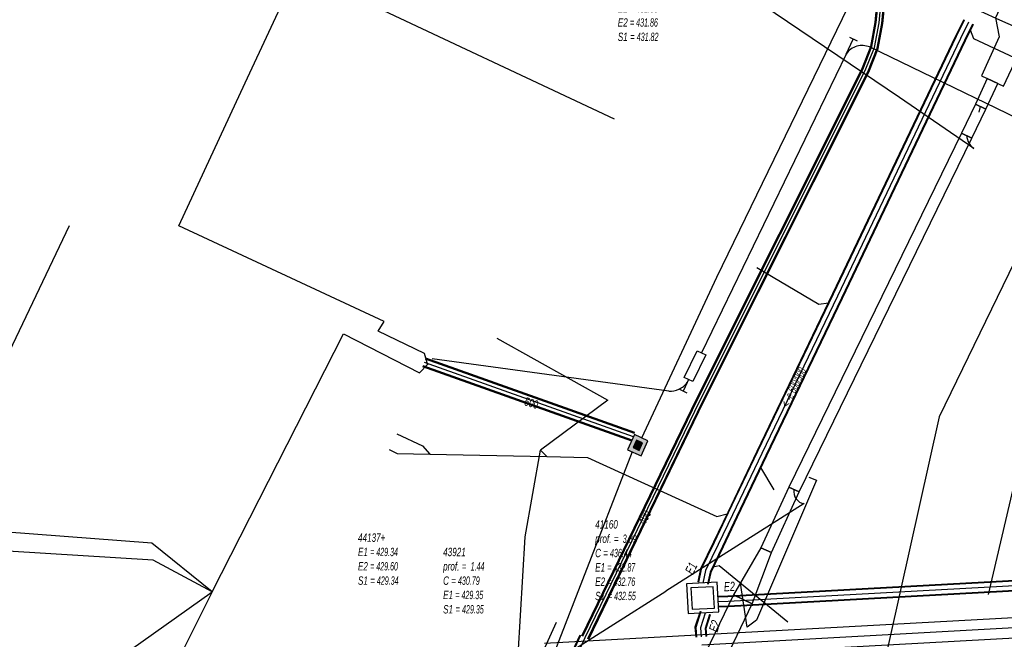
# Model space of a CAD drawing. Header units: metres. Extents: x 2695563 to 2696938, y 1260544 to 1262032.
# Tile 298 of 340: x 2696651 to 2696710, y 1261717 to 1261754. Entities that reach past the tile are written whole.
import ezdxf

# ---------------------------------------------------------------- set-up
doc = ezdxf.new("R2010")
doc.units = ezdxf.units.M
doc.header["$LTSCALE"] = 100
doc.linetypes.add('AUSGEZOGEN', pattern=[0])
doc.linetypes.add('STRICHLINIE2_S3', pattern=[0.25, 0.15, -0.1])
for name, color, linetype in [('EU_Cadastre des conduites', 24, 'AUSGEZOGEN'), ('EU_Cadastre des conduites – Texte', 7, 'AUSGEZOGEN'), ('EU_Cadastre des conduites_Axe de tracé', 24, 'AUSGEZOGEN'), ('EU_Cadastre des conduites_Regard normalisé – Texte', 24, 'AUSGEZOGEN'), ('EU_Cadastre des conduites_Regard – Polygone de détail', 24, 'AUSGEZOGEN'), ('EU_Cadastre des conduites_Texte entrée-sortie', 24, 'AUSGEZOGEN'), ('Réseau électrique_Cadastre des conduite_Bord du tracé', 1, 'AUSGEZOGEN'), ('Réseau électrique_Cadastre des conduite_Tronçon de tracé', 1, 'AUSGEZOGEN'), ('Réseau électrique_Cadastre des conduites_Ouvrage_Surface-Ligne-Point', 1, 'AUSGEZOGEN'), ('TV_Cadastre des conduites_CONDUITE', 92, 'AUSGEZOGEN'), ('Télécommunications_SR_Cadastre des conduites_Ouvrages', 94, 'AUSGEZOGEN'), ('Télécommunications_SR_Cadastre des conduites_Tronçon de tracé', 94, 'AUSGEZOGEN'), ('Télécommunications_SW_Cadastre des conduites_Bord du tracé', 94, 'AUSGEZOGEN'), ('Télécommunications_SW_Cadastre des conduites_Bord du tracé_Texte', 94, 'AUSGEZOGEN'), ('Télécommunications_SW_Cadastre des conduites_Ouvrage', 94, 'AUSGEZOGEN')]:
    doc.layers.add(name, color=color, linetype=linetype)
doc.styles.add('ARIAL', font='arial.ttf')
pattern_1 = [(0, (2708005, 1273150), (6075, 6075), [6075, -6075]), (90, (2708005, 1273150), (-6075, 6075), [6075, -6075])]

# ---------------------------------------------------------------- blocks, each defined once
blk = doc.blocks.new('COMPLEXOBJECT_1544')
at = {"layer": 'EU_Cadastre des conduites', "color": 24, "linetype": 'AUSGEZOGEN', "transparency": 33554687}
blk.add_line((6710.469, 11718), (6691.282, 11716.938), dxfattribs=at)
blk.add_arc((6713.004, 11628.044), 89.991, 87.68098, 91.61396, dxfattribs=at)
blk = doc.blocks.new('COMPLEXOBJECT_2751')
at = {"layer": 'Télécommunications_SR_Cadastre des conduites_Tronçon de tracé', "color": 94, "linetype": 'AUSGEZOGEN', "transparency": 33554687}
blk.add_line((6699.976, 11752.533), (6691.254, 11734.537), dxfattribs=at)
blk.add_lwpolyline([(6715.738, 11745.747), (6713.99, 11746.848), (6713.499, 11747.119), (6701.393, 11752.964)], dxfattribs=at)
for centre, radius, start, end in [((6700.944, 11751.888), 1.163, 105.80829, 146.30923), ((6700.948, 11751.88), 1.172, 67.67843, 105.89563)]:
    blk.add_arc(centre, radius, start, end, dxfattribs=at)
blk = doc.blocks.new('COMPLEXOBJECT_2752')
at = {"layer": 'Télécommunications_SR_Cadastre des conduites_Tronçon de tracé', "color": 94, "linetype": 'AUSGEZOGEN', "transparency": 33554687}
for p, q in [((6689.288, 11732.238), (6675.029, 11734.186)), ((6690.487, 11732.931), (6690.405, 11732.759))]:
    blk.add_line(p, q, dxfattribs=at)
for centre, radius, start, end in [((6689.365, 11733.524), 1.291, 294.38499, 323.67497), ((6689.37, 11733.53), 1.294, 266.36728, 294.07706)]:
    blk.add_arc(centre, radius, start, end, dxfattribs=at)

msp = doc.modelspace()

# ---------------------------------------------------------------- hatches: boundary and pattern name
at = {"layer": 'Réseau électrique_Cadastre des conduite_Bord du tracé', "lineweight": 18, "transparency": 33554687}
h = msp.add_hatch(dxfattribs=at)
h.set_pattern_fill('MUSTER', color=1, scale=6075, style=0, pattern_type=2)
h.set_pattern_definition(pattern_1)
h.paths.add_polyline_path([(2696709.37, 1261749.039), (2696710.087, 1261750.584), (2696709.452, 1261750.879), (2696708.737, 1261749.338)], flags=0)
h = msp.add_hatch(dxfattribs=at)
h.set_pattern_fill('MUSTER', color=1, scale=6075, style=0, pattern_type=2)
h.set_pattern_definition(pattern_1)
h.paths.add_polyline_path([(2696708.526, 1261747.286), (2696709.368, 1261749.037), (2696708.738, 1261749.34), (2696707.895, 1261747.59)], flags=0)
h = msp.add_hatch(dxfattribs=at)
h.set_pattern_fill('MUSTER', color=1, scale=6075, style=0, pattern_type=2)
h.set_pattern_definition(pattern_1)
h.paths.add_polyline_path([(2696698.124, 1261725.97), (2696708.525, 1261747.286), (2696707.895, 1261747.591), (2696697.487, 1261726.262)], flags=0)
h = msp.add_hatch(dxfattribs=at)
h.set_pattern_fill('MUSTER', color=1, scale=6075, style=0, pattern_type=2)
h.set_pattern_definition(pattern_1)
h.paths.add_polyline_path([(2696696.446, 1261722.315), (2696698.124, 1261725.97), (2696697.487, 1261726.262), (2696695.81, 1261722.607)], flags=0)
h = msp.add_hatch(dxfattribs=at)
h.set_pattern_fill('MUSTER', color=1, scale=6075, style=0, pattern_type=2)
h.set_pattern_definition(pattern_1)
h.paths.add_polyline_path([(2696694.158, 1261719.783), (2696695.293, 1261719.236), (2696696.446, 1261722.315), (2696695.81, 1261722.607)], flags=0)
h = msp.add_hatch(dxfattribs=at)
h.set_pattern_fill('MUSTER', color=1, scale=6075, style=0, pattern_type=2)
h.set_pattern_definition(pattern_1)
h.paths.add_polyline_path([(2696692.767, 1261713.993), (2696695.293, 1261719.236), (2696694.158, 1261719.783), (2696691.632, 1261714.54)], flags=0)
at = {"layer": 'Réseau électrique_Cadastre des conduites_Ouvrage_Surface-Ligne-Point', "lineweight": 18, "transparency": 33554687}
h = msp.add_hatch(dxfattribs=at)
h.set_pattern_fill('MUSTER', color=1, scale=4050, style=0, pattern_type=2)
h.set_pattern_definition([(0, (2703955, 1269100), (4050, 4050), [4050, -4050]), (90, (2703955, 1269100), (-4050, 4050), [4050, -4050])])
h.paths.add_polyline_path([(2696709.101, 1261751.042), (2696710.439, 1261750.421), (2696713.569, 1261757.089), (2696712.211, 1261757.728), (2696711.691, 1261756.638), (2696710.719, 1261756.195), (2696709.945, 1261754.525), (2696710.172, 1261753.38)], flags=0)
at = {"layer": 'Télécommunications_SW_Cadastre des conduites_Ouvrage', "transparency": 33554687}
for points in [[(2696689.007, 1261729.057), (2696688.187, 1261729.427), (2696687.775, 1261728.516), (2696688.595, 1261728.146)], [(2696688.676, 1261728.932), (2696688.312, 1261729.097), (2696688.106, 1261728.641), (2696688.471, 1261728.476)]]:
    msp.add_hatch(color=7, dxfattribs=at).paths.add_polyline_path(points)

# ---------------------------------------------------------------- linework, layer by layer
at = {"layer": 'EU_Cadastre des conduites', "linetype": 'AUSGEZOGEN', "transparency": 33554687}
for p, q in [((2696708.034, 1261754.408), (2696707.546, 1261753.432)), ((2696708.053, 1261754.399), (2696707.564, 1261753.423)), ((2696708.071, 1261754.39), (2696707.583, 1261753.414)), ((2696708.571, 1261754.14), (2696708.085, 1261753.168)), ((2696708.589, 1261754.131), (2696708.104, 1261753.159)), ((2696708.608, 1261754.122), (2696708.122, 1261753.15)), ((2696707.546, 1261753.432), (2696700.131, 1261737.907)), ((2696707.564, 1261753.423), (2696700.149, 1261737.899)), ((2696707.583, 1261753.414), (2696700.168, 1261737.89)), ((2696708.085, 1261753.168), (2696700.672, 1261737.648)), ((2696708.104, 1261753.159), (2696700.691, 1261737.639)), ((2696708.122, 1261753.15), (2696700.709, 1261737.631)), ((2696700.131, 1261737.907), (2696695.575, 1261728.417)), ((2696700.149, 1261737.899), (2696695.594, 1261728.408)), ((2696700.168, 1261737.89), (2696695.612, 1261728.399)), ((2696700.672, 1261737.648), (2696696.116, 1261728.157)), ((2696700.691, 1261737.639), (2696696.134, 1261728.148)), ((2696700.709, 1261737.631), (2696696.153, 1261728.139)), ((2696695.575, 1261728.417), (2696693.809, 1261724.74)), ((2696695.594, 1261728.408), (2696693.828, 1261724.731)), ((2696695.612, 1261728.399), (2696693.846, 1261724.722)), ((2696696.116, 1261728.157), (2696694.35, 1261724.48)), ((2696696.134, 1261728.148), (2696694.368, 1261724.471)), ((2696696.153, 1261728.139), (2696694.387, 1261724.462)), ((2696693.809, 1261724.74), (2696692.95, 1261722.95)), ((2696693.828, 1261724.731), (2696692.969, 1261722.941)), ((2696693.846, 1261724.722), (2696692.987, 1261722.932)), ((2696694.35, 1261724.48), (2696693.491, 1261722.69)), ((2696694.368, 1261724.471), (2696693.509, 1261722.681)), ((2696694.387, 1261724.462), (2696693.528, 1261722.672)), ((2696692.95, 1261722.95), (2696692.175, 1261721.334)), ((2696692.969, 1261722.941), (2696692.194, 1261721.328)), ((2696692.987, 1261722.932), (2696692.214, 1261721.321)), ((2696693.491, 1261722.69), (2696692.746, 1261721.139)), ((2696693.509, 1261722.681), (2696692.766, 1261721.132)), ((2696693.528, 1261722.672), (2696692.785, 1261721.126)), ((2696692.175, 1261721.334), (2696692.007, 1261720.547)), ((2696692.194, 1261721.328), (2696692.027, 1261720.543)), ((2696692.214, 1261721.321), (2696692.047, 1261720.538)), ((2696692.746, 1261721.139), (2696692.593, 1261720.422)), ((2696692.766, 1261721.132), (2696692.613, 1261720.417)), ((2696692.785, 1261721.126), (2696692.633, 1261720.413)), ((2696712.198, 1261720.69), (2696693.824, 1261719.7)), ((2696712.199, 1261720.67), (2696693.825, 1261719.68)), ((2696712.199, 1261720.649), (2696693.826, 1261719.659)), ((2696693.824, 1261719.7), (2696693.229, 1261719.673)), ((2696693.825, 1261719.68), (2696693.229, 1261719.653)), ((2696693.826, 1261719.659), (2696693.23, 1261719.632)), ((2696712.219, 1261720.091), (2696693.854, 1261719.101)), ((2696712.219, 1261720.07), (2696693.855, 1261719.08)), ((2696712.22, 1261720.05), (2696693.856, 1261719.06)), ((2696693.854, 1261719.101), (2696693.256, 1261719.074)), ((2696693.855, 1261719.08), (2696693.257, 1261719.053)), ((2696693.856, 1261719.06), (2696693.257, 1261719.033)), ((2696692.143, 1261718.772), (2696691.84, 1261717.82)), ((2696692.162, 1261718.766), (2696691.861, 1261717.818)), ((2696692.182, 1261718.76), (2696691.882, 1261717.815)), ((2696692.714, 1261718.59), (2696692.448, 1261717.753)), ((2696692.734, 1261718.584), (2696692.469, 1261717.75)), ((2696692.753, 1261718.578), (2696692.49, 1261717.748)), ((2696691.84, 1261717.82), (2696691.893, 1261717.22)), ((2696691.861, 1261717.818), (2696691.913, 1261717.222)), ((2696691.882, 1261717.815), (2696691.933, 1261717.224)), ((2696692.448, 1261717.753), (2696692.491, 1261717.272)), ((2696692.469, 1261717.75), (2696692.511, 1261717.274)), ((2696692.49, 1261717.748), (2696692.531, 1261717.276))]:
    msp.add_line(p, q, dxfattribs=at)
at = {"layer": 'EU_Cadastre des conduites', "color": 255, "transparency": 33554687}
for p, q in [((2696708.321, 1261754.265), (2696707.834, 1261753.291)), ((2696707.834, 1261753.291), (2696700.42, 1261737.769)), ((2696700.42, 1261737.769), (2696695.864, 1261728.278)), ((2696695.864, 1261728.278), (2696694.098, 1261724.601)), ((2696694.098, 1261724.601), (2696693.239, 1261722.811)), ((2696693.239, 1261722.811), (2696692.48, 1261721.23)), ((2696692.48, 1261721.23), (2696692.32, 1261720.48)), ((2696712.209, 1261720.37), (2696693.84, 1261719.38)), ((2696693.84, 1261719.38), (2696693.243, 1261719.353)), ((2696692.448, 1261718.675), (2696692.165, 1261717.784)), ((2696692.165, 1261717.784), (2696692.212, 1261717.248))]:
    msp.add_line(p, q, dxfattribs=at)
at = {"layer": 'EU_Cadastre des conduites', "color": 24, "linetype": 'AUSGEZOGEN', "transparency": 33554687}
for p, q in [((2696679.896, 1261735.233), (2696686.59, 1261731.5)), ((2696686.59, 1261731.5), (2696682.53, 1261728.48)), ((2696673.87, 1261729.48), (2696675.42, 1261728.75)), ((2696675.42, 1261728.75), (2696675.859, 1261728.249)), ((2696681.6, 1261723.26), (2696682.53, 1261728.48)), ((2696682.53, 1261728.48), (2696682.92, 1261728.101)), ((2696696.619, 1261726.091), (2696695.807, 1261727.452)), ((2696681.19, 1261716.16), (2696681.6, 1261723.26)), ((2696694.99, 1261717.83), (2696694.584, 1261720.477))]:
    msp.add_line(p, q, dxfattribs=at)
for points in [[(2696716.2, 1261749.82), (2696715.432, 1261750.09), (2696708.641, 1261753.268), (2696708.448, 1261753.784)], [(2696695.57, 1261739.49), (2696699.306, 1261737.286), (2696699.893, 1261737.367)], [(2696673.41, 1261728.52), (2696673.89, 1261728.29), (2696675.859, 1261728.249), (2696682.92, 1261728.101), (2696685.36, 1261728.05)], [(2696685.36, 1261728.05), (2696693.165, 1261724.493), (2696693.787, 1261724.658)], [(2696698.71, 1261726.87), (2696699.165, 1261726.676), (2696695.552, 1261718.248), (2696694.99, 1261717.83)], [(2696697.443, 1261718.131), (2696693.305, 1261721.527), (2696692.941, 1261721.45)]]:
    msp.add_lwpolyline(points, dxfattribs=at)
at = {"layer": 'EU_Cadastre des conduites_Axe de tracé', "color": 24, "linetype": 'AUSGEZOGEN', "transparency": 33554687}
for p, q in [((2696711.407, 1261718.409), (2696682.777, 1261716.839)), ((2696682.843, 1261715.641), (2696711.473, 1261717.211))]:
    msp.add_line(p, q, dxfattribs=at)
msp.add_lwpolyline([(2696712.533, 1261753.359), (2696710.219, 1261754.391), (2696707.928, 1261755.428)], dxfattribs=at)
at = {"layer": 'EU_Cadastre des conduites_Regard – Polygone de détail', "color": 24, "linetype": 'STRICHLINIE2_S3', "transparency": 33554687}
for points in [[(2696691.333, 1261720.427), (2696691.43, 1261718.64), (2696693.28, 1261718.74), (2696693.183, 1261720.527), (2696691.333, 1261720.427)], [(2696692.945, 1261720.263), (2696691.597, 1261720.19), (2696691.669, 1261718.903), (2696693.017, 1261718.976), (2696692.945, 1261720.263)]]:
    msp.add_lwpolyline(points, close=True, dxfattribs=at)
at = {"layer": 'Réseau électrique_Cadastre des conduite_Bord du tracé', "color": 1, "linetype": 'AUSGEZOGEN', "transparency": 33554687}
for points in [[(2696709.37, 1261749.039), (2696710.087, 1261750.584), (2696709.452, 1261750.879), (2696708.737, 1261749.338), (2696709.37, 1261749.039)], [(2696708.526, 1261747.286), (2696709.368, 1261749.037), (2696708.738, 1261749.34), (2696707.895, 1261747.59), (2696708.526, 1261747.286)], [(2696698.124, 1261725.97), (2696708.525, 1261747.286), (2696707.895, 1261747.591), (2696697.487, 1261726.262), (2696698.124, 1261725.97)], [(2696696.446, 1261722.315), (2696698.124, 1261725.97), (2696697.487, 1261726.262), (2696695.81, 1261722.607), (2696696.446, 1261722.315)], [(2696694.158, 1261719.783), (2696695.293, 1261719.236), (2696696.446, 1261722.315), (2696695.81, 1261722.607), (2696694.158, 1261719.783)], [(2696692.767, 1261713.993), (2696695.293, 1261719.236), (2696694.158, 1261719.783), (2696691.632, 1261714.54), (2696692.767, 1261713.993)]]:
    msp.add_lwpolyline(points, close=True, dxfattribs=at)
at = {"layer": 'Réseau électrique_Cadastre des conduite_Tronçon de tracé', "color": 1, "linetype": 'AUSGEZOGEN', "transparency": 33554687}
for p, q in [((2696708.641, 1261746.657), (2696704.154, 1261749.722)), ((2696708.957, 1261748.851), (2696709.053, 1261749.189)), ((2696709.525, 1261719.787), (2696714.459, 1261740.914)), ((2696698.425, 1261725.271), (2696690.075, 1261719.988)), ((2696681.956, 1261714.749), (2696683.491, 1261718.129))]:
    msp.add_line(p, q, dxfattribs=at)
msp.add_lwpolyline([(2696613.482, 1261699.47), (2696633.867, 1261699.47), (2696654.137, 1261742.012)], dxfattribs=at)
for centre, radius, start, end in [((2696709.278, 1261747.518), 1.071, 184.27331, 233.51149), ((2696698.501, 1261725.976), 0.709, 168.60211, 263.84675)]:
    msp.add_arc(centre, radius, start, end, dxfattribs=at)
at = {"layer": 'Réseau électrique_Cadastre des conduites_Ouvrage_Surface-Ligne-Point', "color": 1, "linetype": 'AUSGEZOGEN', "transparency": 33554687}
for p, q in [((2696704.154, 1261749.722), (2696695.933, 1261755.303)), ((2696678.273, 1261712.52), (2696690.075, 1261719.988))]:
    msp.add_line(p, q, dxfattribs=at)
msp.add_lwpolyline([(2696709.101, 1261751.042), (2696710.439, 1261750.421), (2696713.569, 1261757.089), (2696712.211, 1261757.728), (2696711.691, 1261756.638), (2696710.719, 1261756.195), (2696709.945, 1261754.525), (2696710.172, 1261753.38), (2696709.101, 1261751.042)], close=True, dxfattribs=at)
at = {"layer": 'TV_Cadastre des conduites_CONDUITE', "color": 92, "linetype": 'AUSGEZOGEN', "transparency": 33554687}
msp.add_lwpolyline([(2696719.488, 1261757.113), (2696706.547, 1261730.5), (2696691.13, 1261661.371), (2696677.045, 1261629.232)], dxfattribs=at)
at = {"layer": 'Télécommunications_SR_Cadastre des conduites_Ouvrages', "color": 94, "linetype": 'AUSGEZOGEN', "transparency": 33554687}
msp.add_lwpolyline([(2696691.195, 1261732.866), (2696691.963, 1261734.472), (2696692.486, 1261734.222), (2696691.718, 1261732.616), (2696691.195, 1261732.866)], close=True, dxfattribs=at)
at = {"layer": 'Télécommunications_SR_Cadastre des conduites_Tronçon de tracé', "color": 94, "linetype": 'AUSGEZOGEN', "transparency": 33554687}
for p, q in [((2696700.946, 1261752.343), (2696701.379, 1261753.249)), ((2696701.154, 1261753.357), (2696701.605, 1261753.142)), ((2696690.9, 1261732.156), (2696691.351, 1261731.94)), ((2696691.375, 1261732.569), (2696691.126, 1261732.048))]:
    msp.add_line(p, q, dxfattribs=at)
at = {"layer": 'Télécommunications_SW_Cadastre des conduites_Bord du tracé', "color": 94, "linetype": 'AUSGEZOGEN', "transparency": 33554687}
for p, q in [((2696667.896, 1261757.417), (2696686.97, 1261748.45)), ((2696662.74, 1261719.96), (2696652.16, 1261698.84))]:
    msp.add_line(p, q, dxfattribs=at)
at = {"layer": 'Télécommunications_SW_Cadastre des conduites_Bord du tracé', "linetype": 'AUSGEZOGEN', "transparency": 33554687}
for p, q in [((2696702.7, 1261754.253), (2696702.986, 1261757.252)), ((2696702.732, 1261754.248), (2696703.018, 1261757.247)), ((2696702.763, 1261754.244), (2696703.05, 1261757.242)), ((2696703.097, 1261754.196), (2696703.382, 1261757.188)), ((2696703.128, 1261754.192), (2696703.414, 1261757.183)), ((2696703.16, 1261754.187), (2696703.446, 1261757.178)), ((2696702.427, 1261752.811), (2696702.7, 1261754.253)), ((2696702.458, 1261752.803), (2696702.732, 1261754.248)), ((2696702.489, 1261752.794), (2696702.763, 1261754.244)), ((2696702.813, 1261752.7), (2696703.097, 1261754.196)), ((2696702.844, 1261752.692), (2696703.128, 1261754.192)), ((2696702.875, 1261752.683), (2696703.16, 1261754.187)), ((2696701.893, 1261751.445), (2696702.427, 1261752.811)), ((2696701.922, 1261751.432), (2696702.458, 1261752.803)), ((2696701.951, 1261751.419), (2696702.489, 1261752.794)), ((2696702.259, 1261751.283), (2696702.813, 1261752.7)), ((2696702.288, 1261751.27), (2696702.844, 1261752.692)), ((2696702.317, 1261751.257), (2696702.875, 1261752.683)), ((2696691.945, 1261731.609), (2696701.893, 1261751.445)), ((2696691.974, 1261731.594), (2696701.922, 1261751.432)), ((2696692.002, 1261731.58), (2696701.951, 1261751.419)), ((2696692.304, 1261731.432), (2696702.259, 1261751.283)), ((2696692.332, 1261731.418), (2696702.288, 1261751.27)), ((2696692.361, 1261731.403), (2696702.317, 1261751.257)), ((2696688.2, 1261729.498), (2696675.603, 1261733.974)), ((2696688.211, 1261729.53), (2696675.614, 1261734.006)), ((2696688.222, 1261729.561), (2696675.625, 1261734.037)), ((2696688.032, 1261729.027), (2696675.435, 1261733.503)), ((2696688.043, 1261729.058), (2696675.446, 1261733.534)), ((2696688.054, 1261729.09), (2696675.457, 1261733.566)), ((2696685.021, 1261717.31), (2696691.945, 1261731.609)), ((2696685.05, 1261717.296), (2696691.974, 1261731.594)), ((2696685.079, 1261717.282), (2696692.002, 1261731.58)), ((2696685.381, 1261717.136), (2696692.304, 1261731.432)), ((2696685.41, 1261717.122), (2696692.332, 1261731.418)), ((2696685.439, 1261717.108), (2696692.361, 1261731.403)), ((2696681.872, 1261710.818), (2696684.912, 1261717.357)), ((2696681.895, 1261710.807), (2696684.935, 1261717.346)), ((2696681.919, 1261710.796), (2696684.959, 1261717.335))]:
    msp.add_line(p, q, dxfattribs=at)
at = {"layer": 'Télécommunications_SW_Cadastre des conduites_Bord du tracé', "color": 255, "transparency": 33554687}
for p, q in [((2696702.93, 1261754.22), (2696703.216, 1261757.215)), ((2696702.651, 1261752.747), (2696702.93, 1261754.22)), ((2696702.105, 1261751.351), (2696702.651, 1261752.747)), ((2696692.153, 1261731.506), (2696702.105, 1261751.351)), ((2696688.127, 1261729.294), (2696675.53, 1261733.77)), ((2696685.23, 1261717.209), (2696692.153, 1261731.506)), ((2696682.19, 1261710.67), (2696685.23, 1261717.209))]:
    msp.add_line(p, q, dxfattribs=at)
at = {"layer": 'Télécommunications_SW_Cadastre des conduites_Bord du tracé', "color": 94, "linetype": 'AUSGEZOGEN', "transparency": 33554687}
for points in [[(2696688.641, 1261729.222), (2696693.15, 1261738.901), (2696704.522, 1261762.312)], [(2696675.75, 1261733.61), (2696675.53, 1261734.32), (2696672.75, 1261735.66), (2696673.1, 1261736.24), (2696660.741, 1261742), (2696664.737, 1261750.611), (2696667.857, 1261757.333)], [(2696662.74, 1261719.96), (2696670.661, 1261735.49), (2696675.24, 1261733.15), (2696675.75, 1261733.66)], [(2696688.05, 1261728.392), (2696682.058, 1261712.967), (2696671.22, 1261689.677), (2696676.548, 1261678.537)], [(2696662.74, 1261719.96), (2696659.111, 1261722.88), (2696641.4, 1261724.24), (2696628.053, 1261712.451), (2696611.85, 1261698.14), (2696613.3, 1261674.78), (2696614.116, 1261671.447), (2696614.485, 1261669.933), (2696615.229, 1261666.836), (2696611.18, 1261666.021), (2696610.324, 1261667.034), (2696610.141, 1261667.8)], [(2696662.74, 1261719.96), (2696659.18, 1261721.87), (2696641.65, 1261722.95), (2696638.96, 1261717.03)], [(2696639.23, 1261702.06), (2696640.12, 1261703.91), (2696662.74, 1261719.96)]]:
    msp.add_lwpolyline(points, dxfattribs=at)
at = {"layer": 'Télécommunications_SW_Cadastre des conduites_Ouvrage', "color": 94, "transparency": 33554687}
for points in [[(2696689.007, 1261729.057), (2696688.187, 1261729.427), (2696687.775, 1261728.516), (2696688.595, 1261728.146), (2696689.007, 1261729.057)], [(2696688.676, 1261728.932), (2696688.312, 1261729.097), (2696688.106, 1261728.641), (2696688.471, 1261728.476), (2696688.676, 1261728.932)]]:
    msp.add_lwpolyline(points, close=True, dxfattribs=at)

# ---------------------------------------------------------------- block references
at = {"layer": 'EU_Cadastre des conduites', "color": 24, "linetype": 'AUSGEZOGEN', "lineweight": -3, "transparency": 33554687}
msp.add_blockref('COMPLEXOBJECT_1544', (2690000.97, 1249999.81), dxfattribs=at)
at = {"layer": 'Télécommunications_SR_Cadastre des conduites_Tronçon de tracé', "color": 94, "linetype": 'AUSGEZOGEN', "lineweight": -3, "transparency": 33554687}
for name in ['COMPLEXOBJECT_2751', 'COMPLEXOBJECT_2752']:
    msp.add_blockref(name, (2690000.97, 1249999.81), dxfattribs=at)

# ---------------------------------------------------------------- texts
at = {"layer": 'EU_Cadastre des conduites – Texte', "color": 24, "transparency": 33554687, "insert": (2696697.776, 1261732.266), "char_height": 0.55705, "width": 6, "attachment_point": 5, "rotation": 64.2933, "style": 'ARIAL'}
msp.add_mtext('\\A1;{\\fArial|i1|b0;\\H0.557054;\\W0.700000;\\C24;< \\W0.490000;-e 600/900}\\P', dxfattribs=at)
at = {"layer": 'EU_Cadastre des conduites_Regard normalisé – Texte', "color": 24, "transparency": 33554687, "char_height": 0.50641, "attachment_point": 1, "line_spacing_factor": 1.024096, "style": 'ARIAL'}
for s, insert, width in [('\\A1;{\\fArial|b0|i1|c0|p34;\\W0.69518;83000}\\P{\\fArial|b0|i1|c0|p34;\\H0.99721x;\\W0.69518;prof. = \\W0.48663; 2.02}\\P{\\fArial|b0|i1|c0|p34;\\H0.99721x;\\W0.69518;C =\\W0.48663; 433.84}\\P{\\fArial|b0|i1|c0|p34;\\H0.99721x;\\W0.69518;C2 =\\W0.48663; 434.00}\\P{\\fArial|b0|i1|c0|p34;\\H0.99721x;\\W0.69518;E1 \\W0.48663;= 431.85}\\P{\\fArial|b0|i1|c0|p34;\\H0.99721x;\\W0.69518;E2 \\W0.48663;= 431.86}\\P{\\fArial|b0|i1|c0|p34;\\H0.99721x;\\W0.69518;S1 =\\W0.48663; 431.82}', (2696687.187, 1261758.816), 2.84084), ('\\A1;{\\fArial|b0|i1|c0|p34;\\W0.69496;41160}\\P{\\fArial|b0|i1|c0|p34;\\H0.99721x;\\W0.69496;prof. = \\W0.48647; 3.89}\\P{\\fArial|b0|i1|c0|p34;\\H0.99721x;\\W0.69496;C =\\W0.48647; 436.44}\\P{\\fArial|b0|i1|c0|p34;\\H0.99721x;\\W0.69496;E1 \\W0.48647;= 432.87}\\P{\\fArial|b0|i1|c0|p34;\\H0.99721x;\\W0.69496;E2 \\W0.48647;= 432.76}\\P{\\fArial|b0|i1|c0|p34;\\H0.99721x;\\W0.69496;S1 =\\W0.48647; 432.55}', (2696685.824, 1261724.271), 2.83319), ('\\A1;{\\fArial|b0|i1|c0|p34;\\W0.69314;44137+}\\P{\\fArial|b0|i1|c0|p34;\\H0.99721x;\\W0.69314;E1 \\W0.4852;= 429.34}\\P{\\fArial|b0|i1|c0|p34;\\H0.99721x;\\W0.69314;E2 \\W0.4852;= 429.60}\\P{\\fArial|b0|i1|c0|p34;\\H0.99721x;\\W0.69314;S1 =\\W0.4852; 429.34}', (2696671.531, 1261723.474), 2.80614), ('\\A1;{\\fArial|b0|i1|c0|p34;\\W0.69496;43921}\\P{\\fArial|b0|i1|c0|p34;\\H0.99721x;\\W0.69496;prof. = \\W0.48647; 1.44}\\P{\\fArial|b0|i1|c0|p34;\\H0.99721x;\\W0.69496;C =\\W0.48647; 430.79}\\P{\\fArial|b0|i1|c0|p34;\\H0.99721x;\\W0.69496;E1 \\W0.48647;= 429.35}\\P{\\fArial|b0|i1|c0|p34;\\H0.99721x;\\W0.69496;S1 =\\W0.48647; 429.35}', (2696676.661, 1261722.608), 2.83648)]:
    msp.add_mtext(s, dxfattribs=dict(at, insert=insert, width=width))
at = {"layer": 'EU_Cadastre des conduites_Texte entrée-sortie', "color": 24, "transparency": 33554687, "char_height": 0.55705, "attachment_point": 7, "style": 'ARIAL'}
for s, insert, width, rotation in [('\\A1;{\\fArial|i1|b0;\\H0.557054;\\W0.700000;\\C24;E1}\\P', (2696691.718, 1261720.952), 0.85544, 64.3554), ('\\A1;{\\fArial|i1|b0;\\H0.557054;\\W0.700000;\\C24;E2}\\P', (2696693.595, 1261719.981), 0.86376, 3.0852), ('\\A1;{\\fArial|i1|b0;\\H0.557054;\\W0.700000;\\C24;E2}\\P', (2696693.188, 1261717.492), 0.86376, 72.3717)]:
    msp.add_mtext(s, dxfattribs=dict(at, insert=insert, width=width, rotation=rotation))
at = {"layer": 'Télécommunications_SW_Cadastre des conduites_Bord du tracé_Texte', "color": 94, "transparency": 33554687, "char_height": 0.50638, "width": 1.28184, "attachment_point": 5, "style": 'ARIAL'}
for s, insert, rotation in [('\\W0.70; 500 ', (2696681.921, 1261731.342), 342.8694), ('\\W0.70; 400 ', (2696688.774, 1261724.379), 62.6913)]:
    msp.add_mtext(s, dxfattribs=dict(at, insert=insert, rotation=rotation))

doc.saveas('drawing.dxf')
